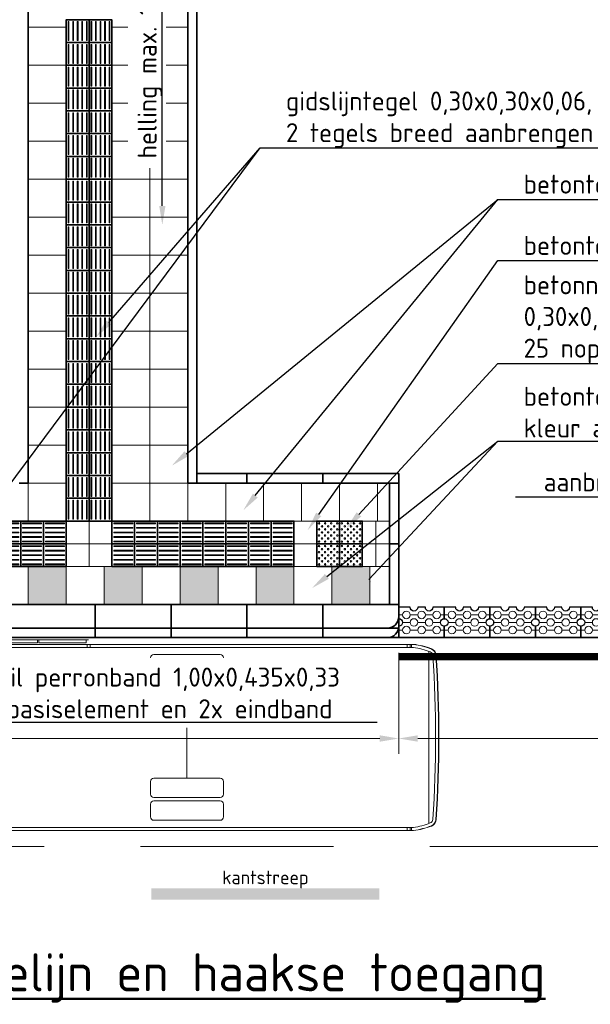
# Model space of a CAD drawing. Header units: metres. Extents: x -699 to 2316, y -1199 to 781.
# Tile 448 of 593: x 931 to 939, y -285 to -272. Entities that reach past the tile are written whole.
import ezdxf
from ezdxf import colors
from ezdxf.entities.mleader import LeaderData, LeaderLine
from ezdxf.enums import TextEntityAlignment as Align
from ezdxf.math import Vec2, Vec3

# ---------------------------------------------------------------- set-up
doc = ezdxf.new("R2010")
doc.units = ezdxf.units.M
doc.header["$PDMODE"] = 1
doc.linetypes.add('HIDDENX2', pattern=[19.05, 12.7, -6.35])
doc.linetypes.add('VW-3-3_STREEP', pattern=[6, 3, -3])
for name, color, linetype, lineweight in [('N-WE-VH-KANTOPSLUITING-G', 251, 'Continuous', 35), ('N-WE-VH-KANTVERHARDING-G', 210, 'Continuous', 35), ('N-WE-VH-VERHARDING_TEGEL-G', 252, 'Continuous', 35), ('N-WE-VW-MARKERING_LANGS_STREEP_33-G', 7, 'VW-3-3_STREEP', 13), ('N-WE-VW-MARKERING_LANGS_STREEP_DOORGETROKKEN-G', 7, 'Continuous', 13), ('X-XX-AL-AANKLEDING-G', 7, 'Continuous', 35), ('X-XX-AL-M', 7, 'Continuous', 18), ('X-XX-AL-T18', 10, 'Continuous', 18), ('X-XX-AL-T25', 7, 'Continuous', 25), ('X-XX-AL-T50', 130, 'Continuous', 50)]:
    doc.layers.add(name, color=color, linetype=linetype, lineweight=lineweight)
doc.styles.add('NLCS-ISO', font='NLCS-ISO.ttf')
doc.styles.add('NLCS-ISO-M100-T25', font='NLCS-ISO.ttf', dxfattribs={"height": 0.25})
doc.styles.add('NLCS-ISO-M100-T50', font='NLCS-ISO.ttf', dxfattribs={"height": 0.5})
doc.dimstyles.new('NLCS-M100-T25-PIJL_A_L2_H1', dxfattribs={"dimscale": 0.1, "dimtxt": 2.5, "dimasz": 2.5, "dimexe": 2, "dimexo": 2, "dimgap": 0.7, "dimtad": 1, "dimzin": 0, "dimdsep": 46, "dimtxsty": 'NLCS-ISO-M100-T25', "dimcen": 0, "dimdle": 2, "dimclrd": 256, "dimclre": 256, "dimclrt": 256, "dimadec": 1, "dimazin": 0, "dimtfac": 1, "dimtdec": 3, "dimtofl": 0, "dimtmove": 0, "dimatfit": 3, "dimfxl": 2, "dimtfillclr": 256, "dimtolj": 1, "dimtzin": 0, "dimlwd": -1, "dimlwe": -1, "dimarcsym": 0})

# ---------------------------------------------------------------- blocks, each defined once
blk = doc.blocks.new('geleiderlijn')
for points in [[(0, 0), (0.3, 0), (0.3, 0.3), (0, 0.3)], [(0, -0.3), (0.3, -0.3), (0.3, 0), (0, 0)]]:
    blk.add_lwpolyline(points, close=True)
at = {"lineweight": 9}
for points in [[(0.025, 0.265), (0.275, 0.265), (0.275, 0.275), (0.025, 0.275)], [(0.025, 0.205), (0.275, 0.205), (0.275, 0.215), (0.025, 0.215)], [(0.025, 0.145), (0.275, 0.145), (0.275, 0.155), (0.025, 0.155)], [(0.025, 0.085), (0.275, 0.085), (0.275, 0.095), (0.025, 0.095)], [(0.025, 0.025), (0.275, 0.025), (0.275, 0.035), (0.025, 0.035)], [(0.025, -0.035), (0.275, -0.035), (0.275, -0.025), (0.025, -0.025)], [(0.025, -0.095), (0.275, -0.095), (0.275, -0.085), (0.025, -0.085)], [(0.025, -0.155), (0.275, -0.155), (0.275, -0.145), (0.025, -0.145)], [(0.025, -0.215), (0.275, -0.215), (0.275, -0.205), (0.025, -0.205)], [(0.025, -0.275), (0.275, -0.275), (0.275, -0.265), (0.025, -0.265)]]:
    blk.add_lwpolyline(points, close=True, dxfattribs=at)
blk = doc.blocks.new('waarschuwingsmarkering')
for points in [[(-0.3, 0), (0, 0), (0, 0.3), (-0.3, 0.3)], [(0, 0), (0.3, 0), (0.3, 0.3), (0, 0.3)], [(-0.3, -0.3), (0, -0.3), (0, 0), (-0.3, 0)], [(0, -0.3), (0.3, -0.3), (0.3, 0), (0, 0)]]:
    blk.add_lwpolyline(points, close=True)
at = {"color": 8, "lineweight": 5}
for centre in [(-0.27, 0.27), (-0.19, 0.27), (-0.11, 0.27), (-0.03, 0.27), (0.03, 0.27), (0.11, 0.27), (0.19, 0.27), (0.27, 0.27), (-0.27, 0.19), (-0.23, 0.23), (-0.23, 0.15), (-0.19, 0.19), (-0.15, 0.23), (-0.15, 0.15), (-0.11, 0.19), (-0.07, 0.23), (-0.07, 0.15), (-0.03, 0.19), (0.03, 0.19), (0.07, 0.23), (0.07, 0.15), (0.11, 0.19), (0.15, 0.23), (0.15, 0.15), (0.19, 0.19), (0.23, 0.23), (0.23, 0.15), (0.27, 0.19), (-0.27, 0.11), (-0.27, 0.03), (-0.23, 0.07), (-0.19, 0.11), (-0.19, 0.03), (-0.15, 0.07), (-0.11, 0.11), (-0.11, 0.03), (-0.07, 0.07), (-0.03, 0.11), (-0.03, 0.03), (0.03, 0.11), (0.03, 0.03), (0.07, 0.07), (0.11, 0.11), (0.11, 0.03), (0.15, 0.07), (0.19, 0.11), (0.19, 0.03), (0.23, 0.07), (0.27, 0.11), (0.27, 0.03), (-0.27, -0.03), (-0.27, -0.11), (-0.23, -0.07), (-0.19, -0.03), (-0.19, -0.11), (-0.15, -0.07), (-0.11, -0.03), (-0.11, -0.11), (-0.07, -0.07), (-0.03, -0.03), (-0.03, -0.11), (0.03, -0.03), (0.03, -0.11), (0.07, -0.07), (0.11, -0.03), (0.11, -0.11), (0.15, -0.07), (0.19, -0.03), (0.19, -0.11), (0.23, -0.07), (0.27, -0.03), (0.27, -0.11), (-0.27, -0.19), (-0.23, -0.15), (-0.23, -0.23), (-0.19, -0.19), (-0.15, -0.15), (-0.15, -0.23), (-0.11, -0.19), (-0.07, -0.15), (-0.07, -0.23), (-0.03, -0.19), (0.03, -0.19), (0.07, -0.15), (0.07, -0.23), (0.11, -0.19), (0.15, -0.15), (0.15, -0.23), (0.19, -0.19), (0.23, -0.15), (0.23, -0.23), (0.27, -0.19), (-0.27, -0.27), (-0.19, -0.27), (-0.11, -0.27), (-0.03, -0.27), (0.03, -0.27), (0.11, -0.27), (0.19, -0.27), (0.27, -0.27)]:
    blk.add_circle(centre, 0.01, dxfattribs=at)
blk = doc.blocks.new('SVW-PERRON-A-H-SO')
at = {"layer": 'N-WE-VH-VERHARDING_TEGEL-G', "lineweight": 9}
for points in [[(7.62, 0.935), (7.12, 0.935), (7.12, 0.435), (7.62, 0.435)], [(8.12, 0.435), (8.62, 0.435), (8.62, 0.935), (8.12, 0.935)], [(9.12, 0.435), (9.62, 0.435), (9.62, 0.935), (9.12, 0.935)], [(10.12, 0.435), (10.62, 0.435), (10.62, 0.935), (10.12, 0.935)], [(11.62, 0.935), (11.12, 0.935), (11.12, 0.435), (11.31, 0.435), (11.62, 0.435)]]:
    blk.add_hatch(color=256, dxfattribs=at).paths.add_polyline_path(points)
at = {"layer": 'N-WE-VH-KANTOPSLUITING-G'}
for p, q in [((7.12, 3.035), (7.12, 2.035)), ((9.22, 3.035), (9.22, 2.035)), ((9.34, 3.035), (9.34, 2.16)), ((9.34, 2.16), (12, 2.16)), ((9.34, 2.16), (9.34, 2.035)), ((10, 2.16), (10, 2.035)), ((11, 2.16), (11, 2.035)), ((12, 2.16), (12, 0.435)), ((12, 2.16), (12, 2.035)), ((12, 2.16), (12, 2.035)), ((7, 2.035), (7.12, 2.035)), ((9.22, 2.035), (12, 2.035)), ((9.34, 2.035), (9.22, 2.035)), ((11.88, 1.235), (12, 1.235)), ((8, 0.435), (8, 0)), ((9, 0.435), (9, 0)), ((10, 0.435), (10, 0)), ((11, 0.435), (11, 0)), ((11.565, 0.435), (12, 0.435)), ((12, 0.435), (12, 0)), ((12, 0.435), (12, 0)), ((12, 0), (0, 0)), ((12, 0.127), (0.15, 0.127))]:
    blk.add_line(p, q, dxfattribs=at)
for points in [[(11.88, 2.035), (11.88, 0.435)], [(0.435, 0.435), (11.875, 0.435)]]:
    blk.add_lwpolyline(points, dxfattribs=at)
for centre in [(11.85, 0.277), (11.85, 0.15)]:
    blk.add_arc(centre, 0.15, 270, 0, dxfattribs=at)
at = {"layer": 'N-WE-VH-VERHARDING_TEGEL-G', "lineweight": 9}
for p, q in [((7.12, 2.535), (7.62, 2.535)), ((8.22, 2.535), (9.22, 2.535)), ((7.12, 2.035), (7.62, 2.035)), ((8.22, 2.035), (9.22, 2.035)), ((7.12, 1.535), (7.62, 1.535)), ((11.7, 1.535), (11.7, 0.935)), ((0.12, 0.935), (11.88, 0.935))]:
    blk.add_line(p, q, dxfattribs=at)
for points in [[(8.72, 3.035), (8.72, 1.535)], [(7.12, 2.035), (7.12, 1.535)], [(7.62, 2.035), (7.62, 1.535)], [(9.22, 2.035), (9.22, 1.535)], [(9.22, 2.035), (9.22, 1.535)], [(9.72, 2.035), (9.72, 1.535)], [(10.22, 2.035), (10.22, 1.535)], [(10.22, 2.035), (10.22, 1.535)], [(10.72, 2.035), (10.72, 1.535)], [(11.22, 2.035), (11.22, 1.535)], [(11.72, 2.035), (11.72, 1.535)], [(7.12, 0.935), (7.12, 0.435)], [(7.62, 0.935), (7.62, 0.435)], [(8.12, 0.935), (8.12, 0.435)], [(8.62, 0.935), (8.62, 0.435)], [(8.62, 0.935), (8.62, 0.435)], [(9.12, 0.935), (9.12, 0.435)], [(9.62, 0.935), (9.62, 0.435)], [(9.62, 0.935), (9.62, 0.435)], [(10.12, 0.935), (10.12, 0.435)], [(10.62, 0.935), (10.62, 0.435)], [(10.62, 0.935), (10.62, 0.435)], [(11.12, 0.935), (11.12, 0.435)], [(11.62, 0.935), (11.62, 0.435)], [(11.62, 0.935), (11.62, 0.435)]]:
    blk.add_lwpolyline(points, dxfattribs=at)
for points in [[(7.62, 1.235), (7.92, 1.235), (7.92, 1.535), (7.62, 1.535)], [(7.92, 1.235), (8.22, 1.235), (8.22, 1.535), (7.92, 1.535)], [(10.62, 1.235), (10.92, 1.235), (10.92, 1.535), (10.62, 1.535)], [(10.92, 1.235), (11.22, 1.235), (11.22, 1.535), (10.92, 1.535)], [(11.22, 1.235), (11.52, 1.235), (11.52, 1.535), (11.22, 1.535)], [(11.52, 1.235), (11.88, 1.235), (11.88, 1.535), (11.52, 1.535)], [(7.62, 0.935), (7.92, 0.935), (7.92, 1.235), (7.62, 1.235)], [(7.92, 0.935), (8.22, 0.935), (8.22, 1.235), (7.92, 1.235)], [(10.62, 0.935), (10.92, 0.935), (10.92, 1.235), (10.62, 1.235)], [(10.92, 0.935), (11.22, 0.935), (11.22, 1.235), (10.92, 1.235)], [(11.22, 0.935), (11.52, 0.935), (11.52, 1.235), (11.22, 1.235)], [(11.52, 0.935), (11.88, 0.935), (11.88, 1.235), (11.52, 1.235)]]:
    blk.add_lwpolyline(points, close=True, dxfattribs=at)
at = {"layer": 'N-WE-VH-VERHARDING_TEGEL-G', "lineweight": 9, "rotation": 90}
for p in [(7.92, 2.735), (7.92, 2.435), (7.92, 2.135), (7.92, 1.835), (7.92, 1.535)]:
    blk.add_blockref('geleiderlijn', p, dxfattribs=at)
at = {"layer": 'N-WE-VH-VERHARDING_TEGEL-G', "lineweight": 9}
for name, p in [('geleiderlijn', (6.72, 1.235)), ('geleiderlijn', (7.02, 1.235)), ('geleiderlijn', (7.32, 1.235)), ('geleiderlijn', (8.22, 1.235)), ('geleiderlijn', (8.52, 1.235)), ('geleiderlijn', (8.82, 1.235)), ('geleiderlijn', (9.12, 1.235)), ('geleiderlijn', (9.42, 1.235)), ('geleiderlijn', (9.72, 1.235)), ('geleiderlijn', (10.02, 1.235)), ('geleiderlijn', (10.32, 1.235)), ('waarschuwingsmarkering', (11.22, 1.235))]:
    blk.add_blockref(name, p, dxfattribs=at)
blk = doc.blocks.new('bus12metertypetekening')
at = {"color": 253, "lineweight": 5}
for p, q in [((11.665, 1.225), (0.365, 1.225)), ((0.368, 1.185), (11.662, 1.185)), ((7.385, 1.284), (6.055, 1.284)), ((6.71, 1.244), (6.089, 1.244)), ((6.71, 1.284), (6.71, 1.244)), ((6.73, 1.284), (6.73, 1.244)), ((7.351, 1.244), (6.73, 1.244)), ((7.351, 1.244), (7.351, 1.284)), ((7.365, 1.185), (7.365, 1.225)), ((7.405, 1.185), (7.405, 1.225)), ((11.58, 1.225), (11.58, 1.185)), ((11.62, 1.225), (11.62, 1.185)), ((11.64, 1.225), (11.64, 1.185)), ((11.64, 1.185), (11.64, 1.185)), ((11.865, -1.125), (11.865, 1.125)), ((8.68, 0.536), (8.68, -0.536)), ((11.662, -1.185), (0.365, -1.185)), ((11.665, -1.225), (0.365, -1.225)), ((11.58, -1.225), (11.58, -1.185)), ((11.62, -1.225), (11.62, -1.185)), ((11.64, -1.225), (11.64, -1.185))]:
    blk.add_line(p, q, dxfattribs=at)
at = {"color": 253, "lineweight": 5, "flags": 128}
for points in [[(8.244, 0.835, -0.414214), (8.199, 0.88), (8.199, 1.046, -0.414214), (8.244, 1.091), (9.116, 1.091, -0.414214), (9.161, 1.046), (9.161, 0.88, -0.414214), (9.116, 0.835)], [(8.244, 0.536, -0.414214), (8.199, 0.581), (8.199, 0.747, -0.414214), (8.244, 0.792), (9.116, 0.792, -0.414214), (9.161, 0.747), (9.161, 0.581, -0.414214), (9.116, 0.536)], [(8.244, -0.536, 0.414214), (8.199, -0.581), (8.199, -0.747, 0.414214), (8.244, -0.792), (9.116, -0.792, 0.414214), (9.161, -0.747), (9.161, -0.581, 0.414214), (9.116, -0.536)], [(8.244, -0.835, 0.414214), (8.199, -0.88), (8.199, -1.046, 0.414214), (8.244, -1.091), (9.116, -1.091, 0.414214), (9.161, -1.046), (9.161, -0.88, 0.414214), (9.116, -0.835)]]:
    blk.add_lwpolyline(points, format="xyb", close=True, dxfattribs=at)
at = {"color": 253, "lineweight": 5}
for centre, radius, start, end in [((11.53, 0.234), 0.96, 68.2519, 82.0692), ((11.53, 0.234), 1, 68.3154, 82.2297), ((11.547, 0.232), 1, 69.3156, 83.2299), ((11.865, 1.074), 0.1, 3.7137, 69.4198), ((11.865, 1.075), 0.055, 3.7167, 68.2521), ((11.865, 1.075), 0.095, 3.7167, 68.2521), ((-4.68, 0), 16.635, 356.2863, 3.7137), ((-4.68, 0), 16.675, 356.2863, 3.7137), ((-4.68, 0), 16.68, 356.2863, 3.7137), ((11.53, -0.234), 0.96, 277.9308, 291.6845), ((11.53, -0.234), 1, 277.7703, 291.6845), ((11.865, -1.075), 0.055, 291.7482, 356.2834), ((11.865, -1.074), 0.1, 290.5802, 356.2863), ((11.865, -1.075), 0.095, 291.7482, 356.2834), ((11.547, -0.232), 1, 276.7701, 290.6844)]:
    blk.add_arc(centre, radius, start, end, dxfattribs=at)
blk = doc.blocks.new('*D1686')
at = {"layer": 'Defpoints', "color": 0, "transparency": 16777216}
for p in [(924.232, -279.326), (936.232, -279.761), (936.232, -281.089)]:
    blk.add_point(p, dxfattribs=at)
at = {"layer": 'X-XX-AL-M', "transparency": 16777216}
for p, q in [((924.232, -279.526), (924.232, -281.289)), ((936.232, -279.961), (936.232, -281.289)), ((924.482, -281.089), (935.982, -281.089))]:
    blk.add_line(p, q, dxfattribs=at)
for points in [[(924.482, -281.047), (924.482, -281.131), (924.232, -281.089)], [(935.982, -281.047), (935.982, -281.131), (936.232, -281.089)]]:
    blk.add_solid(points, dxfattribs=at)
at = {"layer": 'X-XX-AL-M', "transparency": 16777216, "insert": (929.232, -280.894), "char_height": 0.25, "attachment_point": 5, "style": 'NLCS-ISO-M100-T25'}
blk.add_mtext('\\A1;12.00', dxfattribs=at)
blk = doc.blocks.new('*D1692')
at = {"layer": 'Defpoints', "color": 0, "transparency": 16777216}
for p in [(936.232, -279.761), (946.232, -279.761), (936.232, -281.089)]:
    blk.add_point(p, dxfattribs=at)
at = {"layer": 'X-XX-AL-M', "transparency": 16777216}
for p, q in [((936.232, -279.961), (936.232, -281.289)), ((946.232, -279.961), (946.232, -281.289)), ((945.982, -281.089), (936.482, -281.089))]:
    blk.add_line(p, q, dxfattribs=at)
for points in [[(936.482, -281.047), (936.482, -281.131), (936.232, -281.089)], [(945.982, -281.047), (945.982, -281.131), (946.232, -281.089)]]:
    blk.add_solid(points, dxfattribs=at)
at = {"layer": 'X-XX-AL-M', "transparency": 16777216, "insert": (941.232, -280.894), "char_height": 0.25, "attachment_point": 5, "style": 'NLCS-ISO-M100-T25'}
blk.add_mtext('\\A1;10.00', dxfattribs=at)
blk = doc.blocks.new('GB-1rechtekant')
at = {"layer": 'N-WE-VH-KANTOPSLUITING-G', "lineweight": 5}
for p, q in [((0.1, 0.55), (0.1, 0.6)), ((0.2, 0.45), (0.2, 0.55)), ((0.3, 0.55), (0.3, 0.6)), ((0.1, 0.35), (0.1, 0.45)), ((0.3, 0.35), (0.3, 0.45)), ((0.2, 0.25), (0.2, 0.35)), ((0.1, 0.15), (0.1, 0.25)), ((0.2, 0.05), (0.2, 0.15)), ((0.3, 0.15), (0.3, 0.25)), ((0.1, 0), (0.1, 0.05)), ((0.3, 0), (0.3, 0.05))]:
    blk.add_line(p, q, dxfattribs=at)
at = {"layer": 'N-WE-VH-KANTOPSLUITING-G', "lineweight": 25}
blk.add_lwpolyline([(0, 0.6), (0, 0), (0.15, 0, -1), (0.25, 0), (0.4, 0), (0.4, 0.15, -1), (0.4, 0.25), (0.4, 0.35, -1), (0.4, 0.45), (0.4, 0.6), (0.25, 0.6, -1), (0.15, 0.6)], format="xyb", close=True, dxfattribs=at)
at = {"layer": 'N-WE-VH-KANTOPSLUITING-G', "lineweight": 5}
for centre in [(0.1, 0.5), (0.3, 0.5), (0.2, 0.4), (0.1, 0.3), (0.3, 0.3), (0.1, 0.1), (0.2, 0.2), (0.3, 0.1)]:
    blk.add_circle(centre, 0.05, dxfattribs=at)

msp = doc.modelspace()

# ---------------------------------------------------------------- linework, layer by layer
at = {"layer": 'N-WE-VH-KANTOPSLUITING-G'}
for p, q in [((931.3518, -268.0266), (931.3518, -276.7265)), ((933.4518, -268.0266), (933.4518, -276.7265)), ((933.5718, -268.0266), (933.5718, -276.7265))]:
    msp.add_line(p, q, dxfattribs=at)
at = {"layer": 'N-WE-VH-KANTVERHARDING-G'}
msp.add_line((922.2318, -279.7615), (946.2318, -279.7615), dxfattribs=at)
at = {"layer": 'N-WE-VH-KANTVERHARDING-G', "color": 8, "linetype": 'HIDDENX2', "lineweight": 5, "ltscale": 0.2}
msp.add_line((894.7318, -282.5115), (968.2318, -282.5115), dxfattribs=at)
at = {"layer": 'N-WE-VH-VERHARDING_TEGEL-G', "lineweight": 9}
for p, q in [((931.3518, -271.7265), (931.8518, -271.7265)), ((932.4518, -271.7265), (933.4518, -271.7265)), ((931.3518, -272.2265), (931.8518, -272.2265)), ((932.4518, -272.2265), (933.4518, -272.2265)), ((932.4518, -272.2265), (933.4518, -272.2265)), ((931.3518, -272.7265), (931.8518, -272.7265)), ((932.4518, -272.7265), (933.4518, -272.7265)), ((931.3518, -273.2265), (931.8518, -273.2265)), ((932.4518, -273.2265), (932.9518, -273.2265)), ((932.9518, -273.2265), (933.4518, -273.2265)), ((931.3518, -273.7265), (931.8518, -273.7265)), ((932.4518, -273.7265), (932.9518, -273.7265)), ((932.4518, -273.7265), (932.9518, -273.7265)), ((932.9518, -273.7265), (933.4518, -273.7265)), ((932.9518, -273.7265), (933.4518, -273.7265)), ((931.3518, -274.2265), (931.8518, -274.2265)), ((932.4518, -274.2265), (932.9518, -274.2265)), ((932.9518, -274.2265), (933.4518, -274.2265)), ((931.3518, -274.7265), (931.8518, -274.7265)), ((932.4518, -274.7265), (933.4518, -274.7265)), ((931.3518, -275.2265), (931.8518, -275.2265)), ((932.4518, -275.2265), (933.4518, -275.2265)), ((932.4518, -275.2265), (933.4518, -275.2265)), ((932.4518, -275.2265), (933.4518, -275.2265)), ((931.3518, -275.7265), (931.8518, -275.7265)), ((932.4518, -275.7265), (933.4518, -275.7265)), ((931.3518, -276.2265), (931.8518, -276.2265)), ((932.4518, -276.2265), (933.4518, -276.2265)), ((931.3518, -276.7265), (931.8518, -276.7265)), ((932.4518, -276.7265), (933.4518, -276.7265))]:
    msp.add_line(p, q, dxfattribs=at)
msp.add_lwpolyline([(932.9518, -269.2265), (932.9518, -276.7265)], dxfattribs=at)
at = {"layer": 'N-WE-VW-MARKERING_LANGS_STREEP_33-G', "color": 253, "linetype": 'Continuous'}
msp.add_solid([(932.9747, -283.0615), (935.9747, -283.0615), (932.9747, -283.2115), (935.9747, -283.2115)], dxfattribs=at)
at = {"layer": 'N-WE-VW-MARKERING_LANGS_STREEP_DOORGETROKKEN-G', "color": 253, "const_width": 0.1}
msp.add_lwpolyline([(936.2318, -280.0115), (946.2163, -280.0115), (965.4224, -282.4122)], dxfattribs=at)

# ---------------------------------------------------------------- block references
at = {"layer": 'N-WE-VH-KANTOPSLUITING-G', "rotation": 90}
for p in [(936.8318, -279.7615), (937.4318, -279.7615), (938.0318, -279.7615), (938.6318, -279.7615), (939.2318, -279.7615)]:
    msp.add_blockref('GB-1rechtekant', p, dxfattribs=at)
at = {"layer": 'N-WE-VH-VERHARDING_TEGEL-G', "lineweight": 9, "rotation": 90}
for p in [(932.1518, -271.9265), (932.1518, -272.2265), (932.1518, -272.5265), (932.1518, -272.8265), (932.1518, -273.1265), (932.1518, -273.4265), (932.1518, -273.7265), (932.1518, -274.0265), (932.1518, -274.3265), (932.1518, -274.6265), (932.1518, -274.9265), (932.1518, -275.2265), (932.1518, -275.5265), (932.1518, -275.8265), (932.1518, -276.1265), (932.1518, -276.4265), (932.1518, -276.7265)]:
    msp.add_blockref('geleiderlijn', p, dxfattribs=at)
at = {"layer": 'N-WE-VH-VERHARDING_TEGEL-G', "lineweight": 9}
msp.add_blockref('SVW-PERRON-A-H-SO', (924.2318, -279.7615), dxfattribs=at)
at = {"layer": 'X-XX-AL-AANKLEDING-G'}
msp.add_blockref('bus12metertypetekening', (924.7616, -281.0745), dxfattribs=at)

# ---------------------------------------------------------------- texts
at = {"layer": 'X-XX-AL-T18', "style": 'NLCS-ISO'}
msp.add_text('kantstreep', height=0.18, dxfattribs=at).set_placement((934.4747, -283.0615), align=Align.BOTTOM_CENTER)
at = {"layer": 'X-XX-AL-T50', "style": 'NLCS-ISO-M100-T50'}
msp.add_text('%%UPrincipe perron met geleidelijn en haakse toegang', height=0.5, dxfattribs=at).set_placement((923.0738, -284.4175))

# ---------------------------------------------------------------- dimensions: what is measured, and where the dimension line sits
at = {"layer": 'X-XX-AL-M'}
for p1, picture, middle in [((924.2318, -279.3265), '*D1686', (929.2318, -281.089)), ((946.2318, -279.7615), '*D1692', (941.2318, -281.089))]:
    dim = msp.add_linear_dim(base=(936.2318, -281.089), p1=p1, p2=(936.2318, -279.7615), dimstyle='NLCS-M100-T25-PIJL_A_L2_H1', dxfattribs=at)
    dim.commit()
    dim.dimension.update_dxf_attribs({"geometry": picture, "text_midpoint": middle, "dimtype": 160})

# ---------------------------------------------------------------- leaders
at = {"layer": 'X-XX-AL-T25'}
ml = msp.add_multileader_mtext('Standard', dxfattribs=at)
ml.set_content(' ', color=256, style='NLCS-ISO-M100-T25')
ml.set_leader_properties(color=256, linetype='ByLayer', lineweight=-1)
ml.build(insert=Vec2(0, 0))
ml.multileader.update_dxf_attribs({"text_left_attachment_type": 5, "text_right_attachment_type": 5, "dogleg_length": 0.25, "arrow_head_size": 0.25})
ctx = ml.context
ctx.base_point, ctx.char_height, ctx.arrow_head_size, ctx.landing_gap_size, ctx.plane_origin = Vec3(937.7863, -273.9916), 0.25, 0.25, 0.09, Vec3(-7.049, -36.1278)
ctx.left_attachment, ctx.right_attachment = 5, 5
notes = []
notes.append((ctx, [(0, (1, 1, 0), (937.5363, -273.9916), (1, 0), 0.25, [(0, [(934.1837, -278.0848)], 0, [])])]))
ctx.mtext.insert, ctx.mtext.flow_direction = Vec3(937.8763, -273.7416), 5
ml = msp.add_multileader_mtext('Standard', dxfattribs=at)
ml.set_content('betontegels 0,30x0,30x0,08, kleur grijs', color=256, style='NLCS-ISO-M100-T25')
ml.set_leader_properties(color=256, linetype='ByLayer', lineweight=-1)
ml.build(insert=Vec2(0, 0))
ml.multileader.update_dxf_attribs({"text_left_attachment_type": 5, "text_right_attachment_type": 5, "dogleg_length": 0.25, "arrow_head_size": 0.25})
ctx = ml.context
ctx.base_point, ctx.char_height, ctx.arrow_head_size, ctx.landing_gap_size, ctx.plane_origin = Vec3(937.7863, -274.7977), 0.25, 0.25, 0.09, Vec3(-5.3238, -37.4037)
ctx.left_attachment, ctx.right_attachment = 5, 5
notes.append((ctx, [(0, (1, 1, 0), (937.5363, -274.7977), (1, 0), 0.25, [(0, [(935.0334, -278.3433)], 0, [])])]))
ctx.mtext.insert, ctx.mtext.flow_direction = Vec3(937.8763, -274.4727), 5
ml = msp.add_multileader_mtext('Standard', dxfattribs=at)
ml.set_content('betontegels 0,50x0,50x0,08\\Pkleur afwisselend zwart/wit', color=256, style='NLCS-ISO-M100-T25')
ml.set_leader_properties(color=256, linetype='ByLayer', lineweight=-1)
ml.build(insert=Vec2(0, 0))
ml.multileader.update_dxf_attribs({"text_left_attachment_type": 5, "text_right_attachment_type": 5, "dogleg_length": 0.25, "arrow_head_size": 0.25})
ctx = ml.context
ctx.base_point, ctx.char_height, ctx.arrow_head_size, ctx.landing_gap_size, ctx.plane_origin = Vec3(937.7863, -277.1761), 0.25, 0.25, 0.09, Vec3(-5.3238, -38.0821)
ctx.left_attachment, ctx.right_attachment = 5, 5
notes.append((ctx, [(0, (1, 1, 0), (937.5363, -277.1761), (1, 0), 0.25, [(0, [(935.0891, -279.1097)], 0, [])])]))
ctx.mtext.insert, ctx.mtext.flow_direction = Vec3(937.8763, -276.4594), 5
ml = msp.add_multileader_mtext('Standard', dxfattribs=at)
ml.set_content(' ', color=256, style='NLCS-ISO-M100-T25')
ml.set_leader_properties(color=256, linetype='ByLayer', lineweight=-1)
ml.build(insert=Vec2(0, 0))
ml.multileader.update_dxf_attribs({"text_left_attachment_type": 5, "text_right_attachment_type": 5, "dogleg_length": 0.25, "arrow_head_size": 0.25})
ctx = ml.context
ctx.base_point, ctx.char_height, ctx.arrow_head_size, ctx.landing_gap_size, ctx.plane_origin = Vec3(937.7863, -277.1761), 0.25, 0.25, 0.09, Vec3(-7.049, -38.0122)
ctx.left_attachment, ctx.right_attachment = 5, 5
notes.append((ctx, [(0, (1, 1, 0), (937.5363, -277.1761), (1, 0), 0.25, [(0, [(935.6679, -279.1801)], 0, [])])]))
ctx.mtext.insert, ctx.mtext.flow_direction = Vec3(937.8763, -276.9261), 5
ml = msp.add_multileader_mtext('Standard', dxfattribs=at)
ml.set_content('aanbrengen grasbetonstenen', color=256, style='NLCS-ISO-M100-T25')
ml.set_leader_properties(color=256, linetype='ByLayer', lineweight=-1)
ml.build(insert=Vec2(0, 0))
ml.multileader.update_dxf_attribs({"text_left_attachment_type": 5, "text_right_attachment_type": 5, "dogleg_length": 0.25, "arrow_head_size": 0.25})
ctx = ml.context
ctx.base_point, ctx.char_height, ctx.arrow_head_size, ctx.landing_gap_size, ctx.plane_origin = Vec3(938.0513, -277.9113), 0.25, 0.25, 0.09, Vec3(-0.5493, -38.9191)
ctx.left_attachment, ctx.right_attachment = 5, 5
notes.append((ctx, [(1, (1, 1, 0), (942.8563, -277.9113), (-1, 0), 0.25, [(0, [(942.4909, -279.5429)], 0, [])])]))
ctx.mtext.insert, ctx.mtext.flow_direction = Vec3(938.1413, -277.5863), 5
for ctx, leaders in notes:
    for number, flags, end, landing, length, lines in leaders:
        leader = LeaderData()
        leader.index, (leader.has_last_leader_line, leader.has_dogleg_vector, leader.attachment_direction) = number, flags
        leader.last_leader_point, leader.dogleg_vector, leader.dogleg_length = Vec3(end), Vec3(landing), length
        for number, points, colour, breaks in lines:
            line = LeaderLine()
            line.index, line.vertices, line.color, line.breaks = number, Vec3.list(points), colors.encode_raw_color(colour), breaks
            leader.lines.append(line)
        ctx.leaders.append(leader)

# ---------------------------------------------------------------- next in the draw order: leaders
ml = msp.add_multileader_mtext('Standard', dxfattribs=at)
ml.set_content('helling max. 1:12', color=256, style='NLCS-ISO-M100-T25')
ml.set_leader_properties(color=256, linetype='ByLayer', lineweight=-1)
ml.build(insert=Vec2(0, 0))
ml.multileader.update_dxf_attribs({"text_left_attachment_type": 5, "text_right_attachment_type": 5, "dogleg_length": 0.25, "arrow_head_size": 0.25})
ctx = ml.context
ctx.base_point, ctx.char_height, ctx.arrow_head_size, ctx.landing_gap_size, ctx.plane_origin, ctx.plane_x_axis, ctx.plane_y_axis = Vec3(933.1173, -273.5437), 0.25, 0.25, 0.09, Vec3(694.4232, -1216.6538), Vec3(0, 1), Vec3(-1, 0)
ctx.left_attachment, ctx.right_attachment = 5, 5
notes = []
notes.append((ctx, [(0, (1, 1, 0), (933.1173, -273.7937), (0, 1), 0.25, [(0, [(933.1173, -274.3273)], 0, [])])]))
ctx.mtext.insert, ctx.mtext.text_direction, ctx.mtext.rotation, ctx.mtext.flow_direction = Vec3(932.7923, -273.4537), Vec3(0, 1), 1.5707963, 5
ctx.mtext.has_bg_fill, ctx.mtext.bg_color, ctx.mtext.bg_scale_factor, ctx.mtext.bg_transparency, ctx.mtext.use_window_bg_color = 1, -1027028792, 1.5, 0, 1
ml = msp.add_multileader_mtext('Standard', dxfattribs=at)
ml.set_content('profil perronband 1,00x0,435x0,33\\P10x basiselement en 2x eindband', color=256, style='NLCS-ISO-M100-T25')
ml.set_leader_properties(color=256, linetype='ByLayer', lineweight=-1)
ml.build(insert=Vec2(0, 0))
ml.multileader.update_dxf_attribs({"text_left_attachment_type": 5, "text_right_attachment_type": 5, "dogleg_length": 0.25, "arrow_head_size": 0.25})
ctx = ml.context
ctx.base_point, ctx.char_height, ctx.arrow_head_size, ctx.landing_gap_size, ctx.plane_origin = Vec3(930.3806, -280.8724), 0.25, 0.25, 0.09, Vec3(-12.7294, -42.1783)
ctx.left_attachment, ctx.right_attachment = 5, 5
notes.append((ctx, [(0, (1, 1, 0), (930.1306, -280.8724), (1, 0), 0.25, [(0, [(929.6791, -279.5583)], 0, [])])]))
ctx.mtext.insert, ctx.mtext.flow_direction = Vec3(930.4706, -280.1557), 5
ctx.mtext.has_bg_fill, ctx.mtext.bg_color, ctx.mtext.bg_scale_factor, ctx.mtext.bg_transparency, ctx.mtext.use_window_bg_color = 1, -1027028792, 1.5, 0, 1
for ctx, leaders in notes:
    for number, flags, end, landing, length, lines in leaders:
        leader = LeaderData()
        leader.index, (leader.has_last_leader_line, leader.has_dogleg_vector, leader.attachment_direction) = number, flags
        leader.last_leader_point, leader.dogleg_vector, leader.dogleg_length = Vec3(end), Vec3(landing), length
        for number, points, colour, breaks in lines:
            line = LeaderLine()
            line.index, line.vertices, line.color, line.breaks = number, Vec3.list(points), colors.encode_raw_color(colour), breaks
            leader.lines.append(line)
        ctx.leaders.append(leader)

# ---------------------------------------------------------------- next in the draw order: leaders
ml = msp.add_multileader_mtext('Standard', dxfattribs=at)
ml.set_content('gidslijntegel 0,30x0,30x0,06, kleur wit\\P2 tegels breed aanbrengen', color=256, style='NLCS-ISO-M100-T25')
ml.set_leader_properties(color=256, linetype='ByLayer', lineweight=-1)
ml.build(insert=Vec2(0, 0))
ml.multileader.update_dxf_attribs({"text_left_attachment_type": 5, "text_right_attachment_type": 5, "dogleg_length": 0.25, "arrow_head_size": 0.25})
ctx = ml.context
ctx.base_point, ctx.char_height, ctx.arrow_head_size, ctx.landing_gap_size, ctx.plane_origin = Vec3(934.6555, -273.3131), 0.25, 0.25, 0.09, Vec3(-8.4545, -35.919)
ctx.left_attachment, ctx.right_attachment = 5, 5
notes = []
notes.append((ctx, [(0, (1, 1, 0), (934.4055, -273.3131), (1, 0), 0.25, [(0, [(932.2468, -275.8015)], 0, [])])]))
ctx.mtext.insert, ctx.mtext.flow_direction = Vec3(934.7455, -272.5714), 5
ml = msp.add_multileader_mtext('Standard', dxfattribs=at)
ml.set_content(' ', color=256, style='NLCS-ISO-M100-T25')
ml.set_leader_properties(color=256, linetype='ByLayer', lineweight=-1)
ml.build(insert=Vec2(0, 0))
ml.multileader.update_dxf_attribs({"text_left_attachment_type": 5, "text_right_attachment_type": 5, "dogleg_length": 0.25, "arrow_head_size": 0.25})
ctx = ml.context
ctx.base_point, ctx.char_height, ctx.arrow_head_size, ctx.landing_gap_size, ctx.plane_origin = Vec3(934.6555, -273.3131), 0.25, 0.25, 0.09, Vec3(-10.1797, -35.4492)
ctx.left_attachment, ctx.right_attachment = 5, 5
notes.append((ctx, [(0, (1, 1, 0), (934.4055, -273.3131), (1, 0), 0.25, [(0, [(930.6768, -278.3215)], 0, [])])]))
ctx.mtext.insert, ctx.mtext.flow_direction = Vec3(934.7455, -273.0631), 5
ml = msp.add_multileader_mtext('Standard', dxfattribs=at)
ml.set_content('betontegels 0,50x0,50x0,08, kleur grijs', color=256, style='NLCS-ISO-M100-T25')
ml.set_leader_properties(color=256, linetype='ByLayer', lineweight=-1)
ml.build(insert=Vec2(0, 0))
ml.multileader.update_dxf_attribs({"text_left_attachment_type": 5, "text_right_attachment_type": 5, "dogleg_length": 0.25, "arrow_head_size": 0.25})
ctx = ml.context
ctx.base_point, ctx.char_height, ctx.arrow_head_size, ctx.landing_gap_size, ctx.plane_origin = Vec3(937.7863, -273.9916), 0.25, 0.25, 0.09, Vec3(-5.3238, -36.5976)
ctx.left_attachment, ctx.right_attachment = 5, 5
notes.append((ctx, [(0, (1, 1, 0), (937.5363, -273.9916), (1, 0), 0.25, [(0, [(933.242, -277.4976)], 0, [])])]))
ctx.mtext.insert, ctx.mtext.flow_direction = Vec3(937.8763, -273.6666), 5
ml = msp.add_multileader_mtext('Standard', dxfattribs=at)
ml.set_content('betonnen waarschuwingsmarkeringtegel\\P0,30x0,30x0,06, keur geel\\P25 noppen per tegel, diagonaal patroon', color=256, style='NLCS-ISO-M100-T25')
ml.set_leader_properties(color=256, linetype='ByLayer', lineweight=-1)
ml.build(insert=Vec2(0, 0))
ml.multileader.update_dxf_attribs({"text_left_attachment_type": 5, "text_right_attachment_type": 5, "dogleg_length": 0.25, "arrow_head_size": 0.25})
ctx = ml.context
ctx.base_point, ctx.char_height, ctx.arrow_head_size, ctx.landing_gap_size, ctx.plane_origin = Vec3(937.7863, -276.1505), 0.25, 0.25, 0.09, Vec3(-5.6118, -39.1833)
ctx.left_attachment, ctx.right_attachment = 5, 5
notes.append((ctx, [(0, (1, 1, 0), (937.5363, -276.1505), (1, 0), 0.25, [(0, [(935.5385, -278.3233)], 0, [])])]))
ctx.mtext.insert, ctx.mtext.flow_direction = Vec3(937.8763, -274.9921), 5
for ctx, leaders in notes:
    for number, flags, end, landing, length, lines in leaders:
        leader = LeaderData()
        leader.index, (leader.has_last_leader_line, leader.has_dogleg_vector, leader.attachment_direction) = number, flags
        leader.last_leader_point, leader.dogleg_vector, leader.dogleg_length = Vec3(end), Vec3(landing), length
        for number, points, colour, breaks in lines:
            line = LeaderLine()
            line.index, line.vertices, line.color, line.breaks = number, Vec3.list(points), colors.encode_raw_color(colour), breaks
            leader.lines.append(line)
        ctx.leaders.append(leader)

doc.saveas('drawing.dxf')
